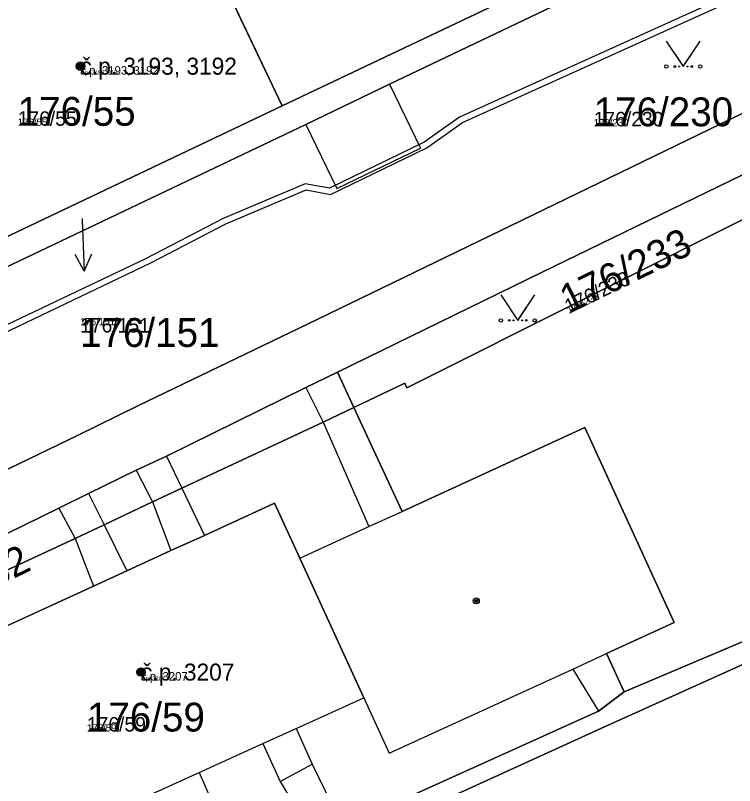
# Model space of a CAD drawing. Extents: x -759873 to -758487, y -975024 to -973516.
# Drawn here: x -759254.55 to -759212.18, y -974781.45 to -974736.1 of the extents above; entities that cross this region are included whole.
import ezdxf

# ---------------------------------------------------------------- set-up
doc = ezdxf.new("R2010")
doc.units = 0
for name, color, linetype in [('KAT_02_hranice parcel', 7, 'Continuous'), ('KAT_03_1000_st čísla parcelní', 7, 'Continuous'), ('KAT_03_1000_čísla parcelní', 7, 'Continuous'), ('KAT_03_1000_čísla popisná', 7, 'Continuous'), ('KAT_03_250_st čísla parcelní', 7, 'Continuous'), ('KAT_03_250_čísla parcelní', 7, 'Continuous'), ('KAT_03_250_čísla popisná', 7, 'Continuous'), ('KAT_03_500_st čísla parcelní', 7, 'Continuous'), ('KAT_03_500_čísla parcelní', 7, 'Continuous'), ('KAT_03_500_čísla popisná', 7, 'Continuous'), ('KAT_04_vnitřní kresba', 7, 'Continuous'), ('KAT_05_1000_značky kultur', 7, 'Continuous'), ('KAT_05_250_značky kultur', 7, 'Continuous'), ('KAT_05_500_značky kultur', 7, 'Continuous'), ('KAT_07_1000_značky budov', 7, 'Continuous'), ('KAT_07_250_značky budov', 7, 'Continuous'), ('KAT_07_500_značky budov', 7, 'Continuous'), ('KAT_10_věcná břemena', 7, 'Continuous'), ('KAT_12_pomocná šipka', 7, 'Continuous'), ('KAT_14_plocha_budovy', 7, 'Continuous'), ('KAT_14_plocha_pozemek', 7, 'Continuous')]:
    doc.layers.add(name, color=color, linetype=linetype)

msp = doc.modelspace()

# ---------------------------------------------------------------- linework, layer by layer
at = {"layer": 'KAT_02_hranice parcel'}
for p, q in [((-759238.84, -974741.43), (-759244.13, -974730.27)), ((-759238.84, -974741.43), (-759219.12, -974732.06)), ((-759258.52, -974750.77), (-759238.84, -974741.43)), ((-759234.61, -974759.19), (-759235.58, -974757.1))]:
    msp.add_line(p, q, dxfattribs=at)
for points in [[(-759297.2, -974770.95), (-759269.53, -974757.78), (-759268.81, -974757.44), (-759237.44, -974742.52), (-759232.51, -974740.14), (-759189.23, -974719.52), (-759188.5, -974719.17), (-759159.12, -974705.45)], [(-759301.24, -974780.99), (-759301.03, -974781.35), (-759293.44, -974780.74), (-759288.26, -974778.87), (-759268.89, -974769.51), (-759250.85, -974760.82), (-759247.34, -974759.1), (-759236.73, -974753.99), (-759224.73, -974748.18), (-759206.51, -974739.34), (-759188.27, -974730.61), (-759177.27, -974725.26), (-759160.55, -974717.22), (-759156.31, -974714.42), (-759154.33, -974710.16)], [(-759235.58, -974757.1), (-759223.52, -974751.22), (-759205.57, -974742.5), (-759186.91, -974733.43), (-759186.53, -974735.82)], [(-759234.61, -974759.19), (-759231.61, -974757.76), (-759231.48, -974758.03), (-759210.11, -974747.34), (-759186.53, -974735.82)], [(-759267.15, -974772.52), (-759265.27, -974771.61), (-759252, -974765.12), (-759250.25, -974764.25), (-759247.44, -974762.88), (-759245.65, -974762.05), (-759237.44, -974758.02), (-759235.58, -974757.1)], [(-759234.61, -974759.19), (-759236.42, -974760.06), (-759244.75, -974763.94), (-759246.47, -974764.74), (-759249.33, -974766.1), (-759251.03, -974766.91), (-759261.42, -974771.71), (-759264.49, -974773.34), (-759266.24, -974774.27)], [(-759218.68, -974775.94), (-759219.72, -974773.68), (-759215.74, -974771.85), (-759221, -974760.37), (-759231.77, -974765.31), (-759234.61, -974759.19)], [(-759264.25, -974796.7), (-759273.82, -974801.42), (-759273.86, -974802.58), (-759263.4, -974797.86), (-759250.81, -974792.11), (-759234.75, -974784.78), (-759219.84, -974778), (-759205.42, -974771.5), (-759205, -974770.14), (-759218.68, -974775.94)], [(-759264.25, -974796.7), (-759262.28, -974795.8), (-759251.19, -974791.13), (-759249.43, -974790.33), (-759242.7, -974787.21), (-759241.08, -974786.49), (-759236.91, -974784.6), (-759235.27, -974783.88), (-759220.2, -974777.07), (-759218.68, -974775.94)]]:
    msp.add_lwpolyline(points, dxfattribs=at)
at = {"layer": 'KAT_03_1000_čísla popisná'}
for centre in [(-759250.72, -974739.09), (-759247.15, -974774.77)]:
    msp.add_circle(centre, 0.25, dxfattribs=at)
at = {"layer": 'KAT_03_250_čísla popisná'}
for centre in [(-759250.72, -974739.09), (-759247.15, -974774.77)]:
    msp.add_circle(centre, 0.0625, dxfattribs=at)
at = {"layer": 'KAT_03_500_čísla popisná'}
for centre in [(-759250.72, -974739.09), (-759247.15, -974774.77)]:
    msp.add_circle(centre, 0.125, dxfattribs=at)
at = {"layer": 'KAT_04_vnitřní kresba'}
for p, q in [((-759232.51, -974740.14), (-759230.68, -974743.92)), ((-759237.44, -974742.52), (-759235.62, -974746.29)), ((-759235.62, -974746.29), (-759230.68, -974743.92)), ((-759237.44, -974758.02), (-759236.42, -974760.06)), ((-759236.42, -974760.06), (-759233.72, -974766.2)), ((-759245.65, -974762.05), (-759244.75, -974763.94)), ((-759247.44, -974762.88), (-759246.47, -974764.74)), ((-759244.75, -974763.94), (-759243.41, -974766.72)), ((-759250.25, -974764.25), (-759249.33, -974766.1)), ((-759246.47, -974764.74), (-759245.39, -974767.62)), ((-759243.41, -974766.72), (-759239.28, -974764.83)), ((-759239.28, -974764.83), (-759237.79, -974768.07)), ((-759252, -974765.12), (-759251.03, -974766.91)), ((-759233.72, -974766.2), (-759231.77, -974765.31)), ((-759249.33, -974766.1), (-759247.98, -974768.81)), ((-759237.79, -974768.07), (-759233.72, -974766.2)), ((-759245.39, -974767.62), (-759243.41, -974766.72)), ((-759251.03, -974766.91), (-759249.96, -974769.71)), ((-759247.98, -974768.81), (-759245.39, -974767.62)), ((-759237.79, -974768.07), (-759234.02, -974776.29)), ((-759249.96, -974769.71), (-759247.98, -974768.81)), ((-759259.31, -974773.99), (-759249.96, -974769.71)), ((-759221.71, -974774.59), (-759219.72, -974773.68)), ((-759232.53, -974779.55), (-759221.71, -974774.59)), ((-759221.71, -974774.59), (-759220.2, -974777.07)), ((-759238.01, -974778.09), (-759234.02, -974776.29)), ((-759234.02, -974776.29), (-759232.53, -974779.55)), ((-759239.97, -974778.98), (-759238.01, -974778.09)), ((-759238.01, -974778.09), (-759237.07, -974780.19)), ((-759243.72, -974780.68), (-759239.97, -974778.98)), ((-759239.97, -974778.98), (-759238.96, -974781.21)), ((-759238.96, -974781.21), (-759237.07, -974780.19)), ((-759237.07, -974780.19), (-759235.27, -974783.88)), ((-759245.67, -974781.56), (-759243.72, -974780.68)), ((-759243.72, -974780.68), (-759242.8, -974782.82)), ((-759238.96, -974781.21), (-759236.91, -974784.6))]:
    msp.add_line(p, q, dxfattribs=at)
at = {"layer": 'KAT_05_1000_značky kultur'}
for points in [[(-759216.2, -974737.609), (-759215.2, -974739.11), (-759214.2, -974737.609)], [(-759225.95, -974752.559), (-759224.95, -974754.06), (-759223.95, -974752.559)]]:
    msp.add_lwpolyline(points, dxfattribs=at)
for centre in [(-759216.2, -974739.109), (-759214.2, -974739.109), (-759225.95, -974754.059), (-759223.95, -974754.059)]:
    msp.add_circle(centre, 0.1, dxfattribs=at)
at = {"layer": 'KAT_05_250_značky kultur'}
for points in [[(-759215.45, -974738.735), (-759215.2, -974739.11), (-759214.95, -974738.735)], [(-759225.2, -974753.685), (-759224.95, -974754.06), (-759224.7, -974753.685)]]:
    msp.add_lwpolyline(points, dxfattribs=at)
for centre in [(-759215.45, -974739.11), (-759214.95, -974739.11), (-759225.2, -974754.06), (-759224.7, -974754.06)]:
    msp.add_circle(centre, 0.025, dxfattribs=at)
at = {"layer": 'KAT_05_500_značky kultur'}
for points in [[(-759215.7, -974738.36), (-759215.2, -974739.11), (-759214.7, -974738.36)], [(-759225.45, -974753.309), (-759224.95, -974754.06), (-759224.45, -974753.309)]]:
    msp.add_lwpolyline(points, dxfattribs=at)
for centre in [(-759215.7, -974739.11), (-759214.7, -974739.11), (-759225.45, -974754.06), (-759224.45, -974754.06)]:
    msp.add_circle(centre, 0.05, dxfattribs=at)
at = {"layer": 'KAT_07_1000_značky budov'}
for centre in [(-759250.727, -974739.089), (-759227.397, -974770.579), (-759247.157, -974774.769)]:
    msp.add_circle(centre, 0.175, dxfattribs=at)
at = {"layer": 'KAT_07_250_značky budov'}
for centre in [(-759250.722, -974739.09), (-759227.392, -974770.58), (-759247.152, -974774.77)]:
    msp.add_circle(centre, 0.0437, dxfattribs=at)
at = {"layer": 'KAT_07_500_značky budov'}
for centre in [(-759250.723, -974739.09), (-759227.393, -974770.58), (-759247.153, -974774.77)]:
    msp.add_circle(centre, 0.0875, dxfattribs=at)
at = {"layer": 'KAT_10_věcná břemena'}
for points in [[(-759213.23, -974735.25), (-759228.39, -974742.1), (-759230.46, -974743.57), (-759236.04, -974746.28), (-759237.47, -974746.01), (-759242.32, -974748.05), (-759246.93, -974750.45), (-759259.58, -974756.47)], [(-759259.48, -974756.83), (-759246.57, -974750.67), (-759242.16, -974748.37), (-759237.43, -974746.37), (-759235.98, -974746.64), (-759230.32, -974743.89), (-759228.21, -974742.4), (-759213.08, -974735.57)]]:
    msp.add_lwpolyline(points, dxfattribs=at)
at = {"layer": 'KAT_12_pomocná šipka'}
for p, q in [((-759250.61, -974748.06), (-759250.61, -974748.16)), ((-759250.61, -974748.16), (-759250.505, -974751.159)), ((-759250.505, -974751.159), (-759251.041, -974750.176)), ((-759250.505, -974751.159), (-759250.04, -974750.141))]:
    msp.add_line(p, q, dxfattribs=at)
at = {"layer": 'KAT_14_plocha_budovy'}
for points in [[(-759224.42, -974720.91), (-759232.75, -974724.87), (-759234.55, -974725.72), (-759244.13, -974730.27), (-759252.27, -974734.14), (-759254.73, -974735.3), (-759263.84, -974739.63), (-759258.52, -974750.77), (-759238.84, -974741.43), (-759219.12, -974732.06)], [(-759247.98, -974768.81), (-759249.96, -974769.71), (-759259.31, -974773.99), (-759257.83, -974777.22), (-759254.1, -974785.38), (-759252.19, -974784.51), (-759245.67, -974781.56), (-759243.72, -974780.68), (-759239.97, -974778.98), (-759238.01, -974778.09), (-759234.02, -974776.29), (-759237.79, -974768.07), (-759239.28, -974764.83), (-759243.41, -974766.72), (-759245.39, -974767.62)]]:
    msp.add_lwpolyline(points, close=True, dxfattribs=at)
at = {"layer": 'KAT_14_plocha_pozemek'}
for points in [[(-759189.23, -974719.52), (-759188.5, -974719.17), (-759159.12, -974705.45), (-759160.58, -974704.45), (-759179.67, -974713.25), (-759199.38, -974722.66), (-759219.12, -974732.06), (-759238.84, -974741.43), (-759258.52, -974750.77), (-759278.22, -974760.18), (-759297.83, -974769.65), (-759297.2, -974770.95), (-759269.53, -974757.78), (-759268.81, -974757.44), (-759237.44, -974742.52), (-759232.51, -974740.14)], [(-759234.55, -974725.72), (-759244.13, -974730.27), (-759238.84, -974741.43), (-759219.12, -974732.06), (-759224.42, -974720.91), (-759232.75, -974724.87), (-759235.3, -974719.48), (-759237.16, -974720.36)], [(-759254.73, -974735.3), (-759263.84, -974739.63), (-759258.52, -974750.77), (-759238.84, -974741.43), (-759244.13, -974730.27), (-759252.27, -974734.14), (-759254.74, -974728.81), (-759256.62, -974729.68), (-759255.6, -974731.84), (-759256.12, -974732.12)], [(-759231.61, -974757.76), (-759231.48, -974758.03), (-759210.11, -974747.34), (-759186.53, -974735.82), (-759186.91, -974733.43), (-759205.57, -974742.5), (-759223.52, -974751.22), (-759235.58, -974757.1), (-759234.61, -974759.19)], [(-759234.61, -974759.19), (-759235.58, -974757.1), (-759237.44, -974758.02), (-759245.65, -974762.05), (-759247.44, -974762.88), (-759250.25, -974764.25), (-759252, -974765.12), (-759265.27, -974771.61), (-759267.15, -974772.52), (-759266.24, -974774.27), (-759264.49, -974773.34), (-759261.42, -974771.71), (-759251.03, -974766.91), (-759249.33, -974766.1), (-759246.47, -974764.74), (-759244.75, -974763.94), (-759236.42, -974760.06)], [(-759205, -974770.14), (-759218.68, -974775.94), (-759220.2, -974777.07), (-759235.27, -974783.88), (-759236.91, -974784.6), (-759241.08, -974786.49), (-759242.7, -974787.21), (-759249.43, -974790.33), (-759251.19, -974791.13), (-759262.28, -974795.8), (-759264.25, -974796.7), (-759273.82, -974801.42), (-759273.86, -974802.58), (-759263.4, -974797.86), (-759250.81, -974792.11), (-759234.75, -974784.78), (-759219.84, -974778), (-759205.42, -974771.5)]]:
    msp.add_lwpolyline(points, close=True, dxfattribs=at)
for points in [[(-759159.12, -974705.45), (-759188.5, -974719.17), (-759189.23, -974719.52), (-759232.51, -974740.14), (-759237.44, -974742.52), (-759268.81, -974757.44), (-759269.53, -974757.78), (-759297.2, -974770.95), (-759305.42, -974769.66), (-759305.13, -974770.39), (-759301.24, -974780.99), (-759301.03, -974781.35), (-759293.44, -974780.74), (-759288.26, -974778.87), (-759268.89, -974769.51), (-759250.85, -974760.82), (-759247.34, -974759.1), (-759236.73, -974753.99), (-759224.73, -974748.18), (-759206.51, -974739.34), (-759188.27, -974730.61), (-759177.27, -974725.26), (-759160.55, -974717.22)], [(-759160.55, -974717.22), (-759177.27, -974725.26), (-759188.27, -974730.61), (-759206.51, -974739.34), (-759224.73, -974748.18), (-759236.73, -974753.99), (-759247.34, -974759.1), (-759250.85, -974760.82), (-759268.89, -974769.51), (-759288.26, -974778.87), (-759293.44, -974780.74), (-759301.03, -974781.35)], [(-759293.14, -974783.84), (-759282.01, -974779.76), (-759267.15, -974772.52), (-759265.27, -974771.61), (-759252, -974765.12), (-759250.25, -974764.25), (-759247.44, -974762.88), (-759245.65, -974762.05), (-759237.44, -974758.02), (-759235.58, -974757.1), (-759223.52, -974751.22), (-759205.57, -974742.5), (-759186.91, -974733.43), (-759186.53, -974735.82), (-759183.19, -974736.35), (-759180.19, -974732.09), (-759175.88, -974728.64), (-759167.17, -974727.13), (-759165.81, -974724.55), (-759163.54, -974722.39)], [(-759202.77, -974781.98), (-759190.12, -974766.32), (-759182.07, -974749.11), (-759176.58, -974737.4), (-759183.19, -974736.35), (-759186.53, -974735.82), (-759210.11, -974747.34), (-759231.48, -974758.03), (-759231.61, -974757.76), (-759234.61, -974759.19), (-759231.77, -974765.31), (-759221, -974760.37), (-759215.74, -974771.85), (-759219.72, -974773.68), (-759218.68, -974775.94), (-759205, -974770.14), (-759205.42, -974771.5), (-759219.84, -974778), (-759234.75, -974784.78)], [(-759235.27, -974783.88), (-759220.2, -974777.07), (-759218.68, -974775.94), (-759219.72, -974773.68), (-759215.74, -974771.85), (-759221, -974760.37), (-759231.77, -974765.31), (-759234.61, -974759.19), (-759236.42, -974760.06), (-759244.75, -974763.94), (-759246.47, -974764.74), (-759249.33, -974766.1), (-759251.03, -974766.91), (-759261.42, -974771.71), (-759264.49, -974773.34), (-759266.24, -974774.27), (-759263.84, -974779.97), (-759274.56, -974784.87)]]:
    msp.add_lwpolyline(points, dxfattribs=at)

# ---------------------------------------------------------------- texts
at = {"layer": 'KAT_03_1000_st čísla parcelní'}
for s, p in [('176/55', (-759254.42, -974742.6)), ('176/59', (-759250.34, -974778.27))]:
    msp.add_text(s, height=1.7, dxfattribs=at).set_placement(p)
at = {"layer": 'KAT_03_1000_čísla parcelní'}
for s, p in [('176/230', (-759220.48, -974742.63)), ('176/151', (-759250.74, -974755.623))]:
    msp.add_text(s, height=1.7, dxfattribs=at).set_placement(p)
for s, p in [('176/233', (-759221.937, -974753.683)), ('176/232', (-759260.917, -974772.333))]:
    msp.add_text(s, height=1.7, rotation=26, dxfattribs=at).set_placement(p)
at = {"layer": 'KAT_03_1000_čísla popisná'}
for s, p in [('č.p. 3193, 3192', (-759250.72, -974739.59)), ('č.p. 3207', (-759247.15, -974775.27))]:
    msp.add_text(s, height=1, dxfattribs=at).set_placement(p)
at = {"layer": 'KAT_03_250_st čísla parcelní'}
for s, p in [('176/55', (-759254.42, -974742.6)), ('176/59', (-759250.34, -974778.27))]:
    msp.add_text(s, height=0.425, dxfattribs=at).set_placement(p)
at = {"layer": 'KAT_03_250_čísla parcelní'}
for s, p in [('176/230', (-759220.48, -974742.63)), ('176/151', (-759250.74, -974754.348))]:
    msp.add_text(s, height=0.425, dxfattribs=at).set_placement(p)
msp.add_text('176/233', height=0.425, rotation=26, dxfattribs=at).set_placement((-759221.937, -974753.683))
at = {"layer": 'KAT_03_250_čísla popisná'}
for s, p in [('č.p. 3193, 3192', (-759250.72, -974739.59)), ('č.p. 3207', (-759247.15, -974775.27))]:
    msp.add_text(s, height=0.25, dxfattribs=at).set_placement(p)
at = {"layer": 'KAT_03_500_st čísla parcelní'}
for s, p in [('176/55', (-759254.42, -974742.6)), ('176/59', (-759250.34, -974778.27))]:
    msp.add_text(s, height=0.85, dxfattribs=at).set_placement(p)
at = {"layer": 'KAT_03_500_čísla parcelní'}
for s, p in [('176/230', (-759220.48, -974742.63)), ('176/151', (-759250.74, -974754.773))]:
    msp.add_text(s, height=0.85, dxfattribs=at).set_placement(p)
msp.add_text('176/233', height=0.85, rotation=26, dxfattribs=at).set_placement((-759221.937, -974753.683))
at = {"layer": 'KAT_03_500_čísla popisná'}
for s, p in [('č.p. 3193, 3192', (-759250.72, -974739.59)), ('č.p. 3207', (-759247.15, -974775.27))]:
    msp.add_text(s, height=0.5, dxfattribs=at).set_placement(p)

doc.saveas('drawing.dxf')
